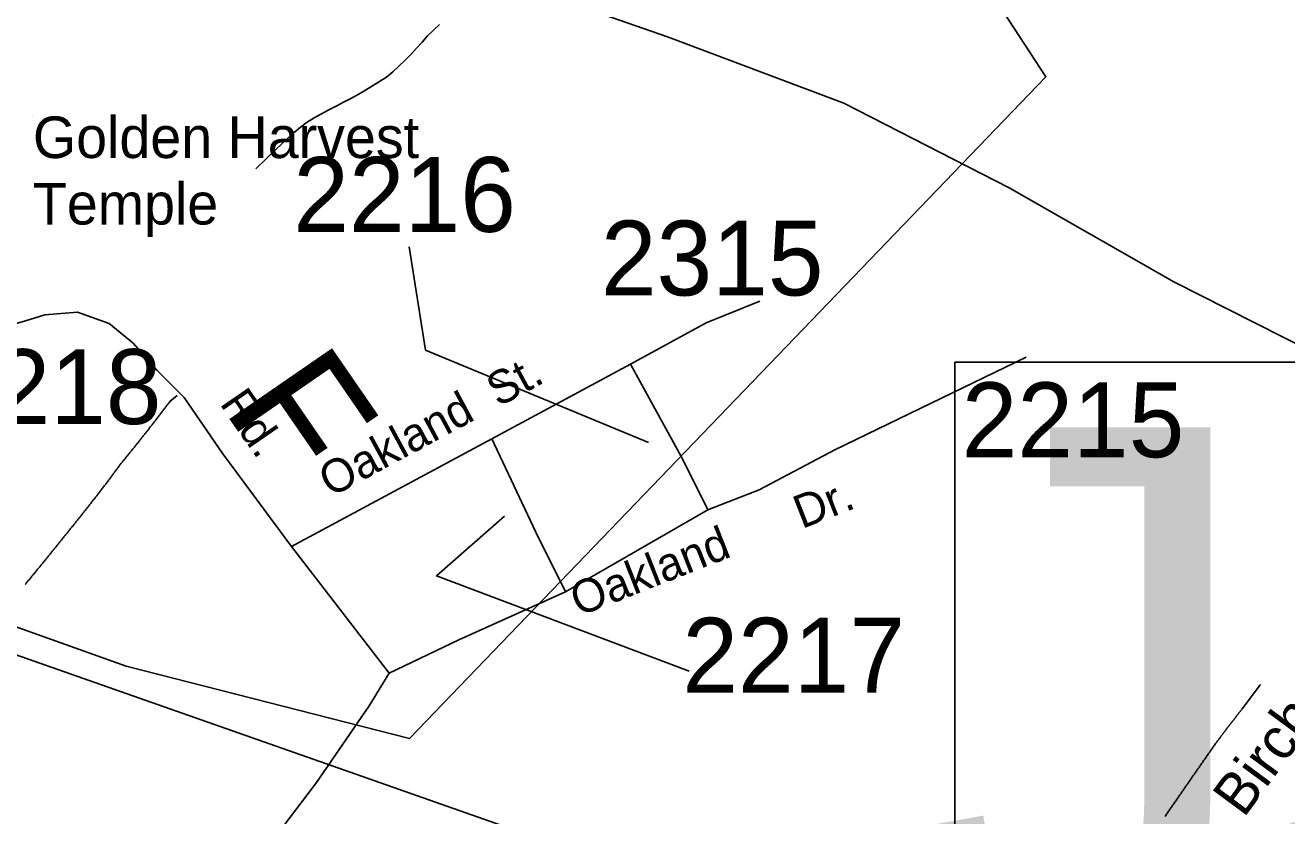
# Model space of a CAD drawing. Extents: x 1268485 to 1426702, y 514839 to 616766.
# Drawn here: x 1369750 to 1372239, y 561360 to 562920 of the extents above; entities that cross this region are included whole.
import ezdxf

# ---------------------------------------------------------------- set-up
doc = ezdxf.new("R2010")
doc.units = 0
for name, color, linetype in [('Old_Level_10', 7, 'Continuous'), ('Old_Level_11', 7, 'Continuous'), ('Old_Level_22', 7, 'Continuous'), ('Old_Level_32', 7, 'Continuous'), ('Old_Level_35', 7, 'Continuous'), ('Old_Level_4', 7, 'Continuous'), ('Old_Level_44', 7, 'Continuous'), ('Old_Level_48', 7, 'Continuous'), ('Old_Level_49', 7, 'Continuous'), ('Old_Level_56', 7, 'Continuous'), ('Old_Level_62', 7, 'Continuous'), ('Old_Level_8', 7, 'Continuous')]:
    doc.layers.add(name, color=color, linetype=linetype)

msp = doc.modelspace()

# ---------------------------------------------------------------- linework, layer by layer
at = {"layer": 'Old_Level_11'}
for points in [[(1370507.735, 562482.658), (1370539.925, 562278.65), (1370979.856, 562096.116)], [(1371060.332, 561645.151), (1370561.385, 561833.053), (1370695.51, 561951.163)]]:
    msp.add_lwpolyline(points, dxfattribs=at)
at = {"layer": 'Old_Level_22'}
msp.add_line((1369765.163, 562739.802), (1369765.163, 562739.802), dxfattribs=at)
at = {"layer": 'Old_Level_32'}
for p, q in [((1370670.415, 562103.998), (1370944.19, 562251.272)), ((1370275.534, 561891.272), (1370670.415, 562103.998)), ((1370816.036, 561801.733), (1371097.216, 561963.279)), ((1370468.345, 561641.476), (1370275.534, 561891.272))]:
    msp.add_line(p, q, dxfattribs=at)
for points in [[(1370944.19, 562251.272), (1371093.429, 562332.431), (1371199.538, 562375.475)], [(1370275.534, 561891.272), (1370140.231, 562074.086), (1370063.72, 562185.096), (1370009.815, 562239.035), (1369962.866, 562292.626), (1369915.916, 562331.253), (1369853.316, 562353.873), (1369788.978, 562348.653), (1369750.722, 562336.473), (1369542.688, 562275.852), (1369334.99, 562236.474), (1369304.381, 562229.911), (1369282.519, 562229.911), (1369164.144, 562265.657)], [(1370944.19, 562251.272), (1371047.544, 562062.687), (1371097.216, 561963.279)], [(1371097.216, 561963.279), (1371198.274, 562002.919), (1371347.44, 562081.813), (1371725.2, 562265.141)], [(1370816.036, 561801.733), (1370757.893, 561919.206), (1370670.415, 562103.998)], [(1370468.345, 561641.476), (1370605.898, 561706.854), (1370816.036, 561801.733)], [(1370330.792, 561434.325), (1370429.011, 561576.468), (1370468.345, 561641.476)], [(1369917.596, 560863.697), (1370008.154, 560987.967), (1370180.758, 561235.308), (1370324.548, 561425.289), (1370330.792, 561434.325)]]:
    msp.add_lwpolyline(points, dxfattribs=at)
at = {"layer": 'Old_Level_35'}
for p, q in [((1370049.549, 562189.299), (1370035.4, 562177.303)), ((1372151.538, 561570.861), (1372187.627, 561618.894))]:
    msp.add_line(p, q, dxfattribs=at)
for points in [[(1370035.4, 562177.303), (1370034.477, 562176.073), (1370033.452, 562174.791), (1370032.632, 562173.56), (1370031.607, 562172.33), (1370030.787, 562171.049), (1370029.761, 562169.819), (1370028.839, 562168.588), (1370027.916, 562167.306), (1370026.891, 562166.076), (1370025.968, 562164.795), (1370025.045, 562163.615), (1370024.122, 562162.385), (1370023.097, 562161.104), (1370022.277, 562159.874), (1370021.252, 562158.643), (1370020.329, 562157.361), (1370019.406, 562156.183), (1370018.381, 562154.952), (1370017.458, 562153.67), (1370016.535, 562152.44), (1370015.613, 562151.21), (1370014.587, 562149.929), (1370013.665, 562148.749), (1370012.742, 562147.519), (1370011.717, 562146.238), (1370010.896, 562145.007), (1370009.871, 562143.828), (1370008.846, 562142.547), (1370008.026, 562141.316), (1370007, 562140.086), (1370006.078, 562138.856), (1370005.155, 562137.625), (1370004.13, 562136.395), (1370003.207, 562135.113), (1370002.284, 562133.934), (1370001.259, 562132.704), (1370000.336, 562131.422), (1369999.414, 562130.244), (1369998.388, 562129.013), (1369997.466, 562127.731), (1369996.543, 562126.553), (1369995.518, 562125.322), (1369994.595, 562124.04), (1369993.672, 562122.862), (1369992.647, 562121.631), (1369991.622, 562120.401), (1369990.801, 562119.171), (1369989.776, 562117.94), (1369988.751, 562116.761), (1369987.828, 562115.48), (1369986.905, 562114.249), (1369985.88, 562113.07), (1369984.855, 562111.789), (1369984.035, 562110.609), (1369983.009, 562109.379), (1369981.984, 562108.149), (1369980.959, 562106.918), (1369980.139, 562105.688), (1369979.113, 562104.509), (1369978.088, 562103.228), (1369977.165, 562102.049), (1369976.243, 562100.819), (1369975.217, 562099.639), (1369974.295, 562098.358), (1369973.269, 562097.178), (1369972.347, 562095.948), (1369971.424, 562094.77), (1369970.399, 562093.488), (1369969.373, 562092.309), (1369968.348, 562091.079), (1369967.528, 562089.899), (1369966.503, 562088.618), (1369965.477, 562087.438), (1369964.452, 562086.208), (1369963.529, 562084.978), (1369962.504, 562083.799), (1369961.581, 562082.569), (1369960.659, 562081.389), (1369959.633, 562080.108), (1369958.608, 562078.929), (1369957.583, 562077.75), (1369956.66, 562076.52), (1369955.635, 562075.29), (1369954.712, 562074.059), (1369953.789, 562072.88), (1369952.764, 562071.701), (1369951.739, 562070.419), (1369950.714, 562069.241), (1369949.791, 562068.061), (1369948.766, 562066.831), (1369947.74, 562065.6), (1369946.92, 562064.422), (1369945.895, 562063.191), (1369944.87, 562062.012), (1369943.844, 562060.833), (1369942.922, 562059.603), (1369941.896, 562058.373), (1369940.871, 562057.193), (1369939.846, 562056.015)], [(1369939.846, 562056.015), (1369938.923, 562054.682), (1369938, 562053.4), (1369936.975, 562052.067), (1369935.95, 562050.734), (1369935.13, 562049.504), (1369934.104, 562048.171), (1369933.079, 562046.89), (1369932.156, 562045.557), (1369931.234, 562044.275), (1369930.208, 562042.942), (1369929.286, 562041.712), (1369928.26, 562040.379), (1369927.338, 562039.046), (1369926.415, 562037.765), (1369925.39, 562036.483), (1369924.364, 562035.202), (1369923.544, 562033.869), (1369922.519, 562032.587), (1369921.494, 562031.306), (1369920.468, 562030.024), (1369919.546, 562028.691), (1369918.623, 562027.461), (1369917.598, 562026.128), (1369916.675, 562024.795), (1369915.65, 562023.514), (1369914.625, 562022.232), (1369913.599, 562020.951), (1369912.779, 562019.618), (1369911.754, 562018.388), (1369910.729, 562017.055), (1369909.703, 562015.773), (1369908.781, 562014.492), (1369907.755, 562013.21), (1369906.833, 562011.928), (1369905.91, 562010.646), (1369904.885, 562009.314), (1369903.859, 562008.083), (1369902.834, 562006.75), (1369901.911, 562005.52), (1369900.886, 562004.187), (1369899.861, 562002.855), (1369899.041, 562001.624), (1369898.015, 562000.291), (1369896.99, 561999.061), (1369895.965, 561997.728), (1369895.042, 561996.498), (1369894.017, 561995.165), (1369892.992, 561993.935), (1369891.966, 561992.602), (1369891.044, 561991.372), (1369890.018, 561990.039), (1369888.993, 561988.808), (1369887.968, 561987.476), (1369887.045, 561986.245), (1369886.02, 561984.912), (1369884.994, 561983.682), (1369883.969, 561982.401), (1369883.046, 561981.119), (1369882.124, 561979.838), (1369881.098, 561978.556), (1369880.176, 561977.326), (1369879.15, 561975.993), (1369878.125, 561974.762), (1369877.1, 561973.43), (1369876.075, 561972.199), (1369875.152, 561970.918), (1369874.127, 561969.636), (1369873.101, 561968.355), (1369871.974, 561967.073), (1369871.051, 561965.792), (1369870.026, 561964.561), (1369869, 561963.229), (1369867.975, 561961.998), (1369866.95, 561960.768), (1369866.027, 561959.435), (1369865.002, 561958.205), (1369863.977, 561956.923), (1369862.951, 561955.693), (1369862.029, 561954.36), (1369861.003, 561953.129), (1369859.978, 561951.899), (1369858.953, 561950.566), (1369858.03, 561949.336), (1369857.005, 561948.055), (1369855.877, 561946.824), (1369854.852, 561945.492), (1369853.827, 561944.261), (1369852.904, 561942.979), (1369851.879, 561941.749), (1369850.853, 561940.519), (1369849.828, 561939.186), (1369848.905, 561937.956), (1369847.778, 561936.674), (1369846.752, 561935.444), (1369845.727, 561934.214), (1369844.702, 561932.881), (1369843.779, 561931.651), (1369842.754, 561930.369), (1369841.728, 561929.138)], [(1369841.728, 561929.138), (1369840.601, 561927.857), (1369839.575, 561926.627), (1369838.653, 561925.294), (1369837.627, 561924.064), (1369836.602, 561922.833), (1369835.577, 561921.551), (1369834.654, 561920.321), (1369833.629, 561919.04), (1369832.604, 561917.81), (1369831.578, 561916.477), (1369830.656, 561915.246), (1369829.528, 561914.016), (1369828.503, 561912.734), (1369827.477, 561911.504), (1369826.452, 561910.273), (1369825.529, 561908.992), (1369824.504, 561907.71), (1369823.479, 561906.429), (1369822.454, 561905.199), (1369821.531, 561903.917), (1369820.403, 561902.687), (1369819.378, 561901.456), (1369818.353, 561900.175), (1369817.327, 561898.945), (1369816.405, 561897.663), (1369815.379, 561896.382), (1369814.354, 561895.151), (1369813.329, 561893.869), (1369812.201, 561892.639), (1369811.278, 561891.358), (1369810.253, 561890.128), (1369809.228, 561888.897), (1369808.202, 561887.615), (1369807.28, 561886.385), (1369806.254, 561885.104), (1369805.127, 561883.873), (1369804.101, 561882.643), (1369803.076, 561881.31), (1369802.153, 561880.08), (1369801.128, 561878.798), (1369800.103, 561877.568), (1369799.078, 561876.337), (1369797.95, 561875.056), (1369797.027, 561873.826), (1369796.002, 561872.544), (1369794.977, 561871.314), (1369793.951, 561870.083), (1369793.029, 561868.802), (1369791.901, 561867.572), (1369790.876, 561866.29), (1369789.85, 561865.06), (1369788.825, 561863.829), (1369787.902, 561862.548), (1369786.877, 561861.318), (1369785.749, 561860.087), (1369784.724, 561858.805), (1369783.801, 561857.575), (1369782.776, 561856.294), (1369781.751, 561855.064), (1369780.623, 561853.833), (1369779.598, 561852.551), (1369778.675, 561851.321), (1369777.65, 561850.04), (1369776.624, 561848.81), (1369775.599, 561847.579), (1369774.471, 561846.297), (1369773.549, 561845.067), (1369772.523, 561843.837), (1369771.498, 561842.555), (1369770.473, 561841.325), (1369769.345, 561840.043), (1369768.422, 561838.813), (1369767.397, 561837.583), (1369766.372, 561836.301), (1369765.347, 561835.071), (1369764.219, 561833.789), (1369763.296, 561832.559), (1369762.271, 561831.328), (1369761.246, 561830.047), (1369760.118, 561828.817), (1369759.093, 561827.587), (1369758.17, 561826.305), (1369757.145, 561825.074), (1369756.119, 561823.793), (1369754.991, 561822.563), (1369753.966, 561821.333), (1369753.043, 561820.051), (1369752.018, 561818.82), (1369750.89, 561817.539), (1369749.865, 561816.309)], [(1372099.865, 561503.758), (1372100.377, 561504.425), (1372100.89, 561505.142), (1372101.402, 561505.808), (1372101.915, 561506.526), (1372102.325, 561507.193), (1372103.043, 561507.859), (1372103.453, 561508.576), (1372103.966, 561509.243), (1372104.478, 561509.961), (1372104.991, 561510.627), (1372105.503, 561511.294), (1372106.016, 561512.011), (1372106.529, 561512.627), (1372107.041, 561513.293), (1372107.657, 561514.01), (1372108.169, 561514.677), (1372108.579, 561515.395), (1372109.092, 561516.061), (1372109.605, 561516.728), (1372110.117, 561517.445), (1372110.63, 561518.111), (1372111.142, 561518.829), (1372111.758, 561519.496), (1372112.27, 561520.214), (1372112.783, 561520.88), (1372113.295, 561521.546), (1372113.706, 561522.212), (1372114.218, 561522.879), (1372114.731, 561523.545), (1372115.243, 561524.263), (1372115.859, 561524.93), (1372116.371, 561525.647), (1372116.884, 561526.313), (1372117.397, 561526.98), (1372117.909, 561527.698), (1372118.422, 561528.364), (1372118.832, 561528.979), (1372119.55, 561529.697), (1372119.96, 561530.364), (1372120.472, 561531.081), (1372120.985, 561531.747), (1372121.498, 561532.414), (1372122.01, 561533.132), (1372122.625, 561533.798), (1372123.138, 561534.413), (1372123.651, 561535.131), (1372124.163, 561535.798), (1372124.676, 561536.515), (1372125.086, 561537.181), (1372125.701, 561537.899), (1372126.214, 561538.514), (1372126.726, 561539.181), (1372127.239, 561539.899), (1372127.752, 561540.565), (1372128.264, 561541.231), (1372128.879, 561541.949), (1372129.392, 561542.615), (1372129.905, 561543.23), (1372130.417, 561543.948), (1372130.827, 561544.615), (1372131.545, 561545.332), (1372131.955, 561545.998), (1372132.468, 561546.614), (1372132.98, 561547.331), (1372133.493, 561547.998), (1372134.108, 561548.664), (1372134.621, 561549.382), (1372135.134, 561549.997), (1372135.646, 561550.664), (1372136.159, 561551.381), (1372136.774, 561552.048), (1372137.287, 561552.765), (1372137.799, 561553.38), (1372138.209, 561554.047), (1372138.722, 561554.765), (1372139.337, 561555.431), (1372139.85, 561556.149), (1372140.362, 561556.764), (1372140.875, 561557.431), (1372141.388, 561558.148), (1372142.003, 561558.814), (1372142.515, 561559.429), (1372143.028, 561560.147), (1372143.541, 561560.814), (1372144.156, 561561.48), (1372144.668, 561562.147), (1372145.079, 561562.813), (1372145.591, 561563.48), (1372146.206, 561564.197), (1372146.719, 561564.812), (1372147.232, 561565.478), (1372147.744, 561566.196), (1372148.359, 561566.863), (1372148.872, 561567.478), (1372149.385, 561568.196), (1372149.897, 561568.862), (1372150.512, 561569.579), (1372151.025, 561570.195), (1372151.538, 561570.861)], [(1371999.287, 561358.581), (1372000.209, 561360.016), (1372001.235, 561361.503), (1372002.26, 561362.939), (1372003.285, 561364.425), (1372004.208, 561365.86), (1372005.233, 561367.398), (1372006.258, 561368.833), (1372007.284, 561370.321), (1372008.206, 561371.756), (1372009.334, 561373.242), (1372010.359, 561374.729), (1372011.385, 561376.164), (1372012.41, 561377.702), (1372013.333, 561379.138), (1372014.358, 561380.624), (1372015.383, 561382.059), (1372016.408, 561383.546), (1372017.331, 561384.982), (1372018.459, 561386.52), (1372019.484, 561387.955), (1372020.509, 561389.441), (1372021.535, 561390.877), (1372022.457, 561392.364), (1372023.483, 561393.799), (1372024.508, 561395.337), (1372025.533, 561396.772), (1372026.456, 561398.208), (1372027.584, 561399.694), (1372028.609, 561401.129), (1372029.634, 561402.616), (1372030.659, 561404.052), (1372031.582, 561405.538), (1372032.607, 561407.025), (1372033.633, 561408.511), (1372034.658, 561409.946), (1372035.786, 561411.433), (1372036.709, 561412.869), (1372037.734, 561414.355), (1372038.759, 561415.79), (1372039.784, 561417.328), (1372040.707, 561418.764), (1372041.732, 561420.251), (1372042.758, 561421.686), (1372043.885, 561423.172), (1372044.911, 561424.608), (1372045.833, 561426.146), (1372046.859, 561427.581), (1372047.884, 561429.068), (1372048.909, 561430.503), (1372049.832, 561431.939), (1372050.96, 561433.425), (1372051.985, 561434.86), (1372053.01, 561436.398), (1372054.035, 561437.833), (1372054.958, 561439.321), (1372055.983, 561440.756), (1372057.009, 561442.242), (1372058.136, 561443.677), (1372059.162, 561445.165), (1372060.084, 561446.651), (1372061.11, 561448.138), (1372062.135, 561449.573), (1372063.16, 561451.009), (1372064.083, 561452.495), (1372065.211, 561453.93), (1372066.236, 561455.417), (1372067.261, 561456.852), (1372068.287, 561458.39), (1372069.209, 561459.826), (1372070.235, 561461.312), (1372071.26, 561462.747), (1372072.388, 561464.183), (1372073.413, 561465.67), (1372074.336, 561467.105), (1372075.361, 561468.643), (1372076.386, 561470.078), (1372077.411, 561471.565), (1372078.539, 561473), (1372079.462, 561474.487), (1372080.487, 561475.922), (1372081.512, 561477.358), (1372082.538, 561478.896), (1372083.46, 561480.331), (1372084.486, 561481.817), (1372085.613, 561483.253), (1372086.639, 561484.74), (1372087.664, 561486.175), (1372088.587, 561487.61), (1372089.612, 561489.148), (1372090.637, 561490.584), (1372091.765, 561492.07), (1372092.79, 561493.505), (1372093.713, 561494.992), (1372094.738, 561496.428), (1372095.764, 561497.863), (1372096.891, 561499.401), (1372097.917, 561500.836), (1372098.839, 561502.322), (1372099.865, 561503.758)]]:
    msp.add_lwpolyline(points, dxfattribs=at)
at = {"layer": 'Old_Level_4'}
msp.add_lwpolyline([(1371584.455, 562255.041), (1374552.681, 562255.041), (1374552.681, 561038.055), (1371584.455, 561038.055), (1371584.455, 562255.041)], dxfattribs=at)
at = {"layer": 'Old_Level_44'}
msp.add_lwpolyline([(1364636.174, 563464.21), (1364926.015, 563365.375), (1367523.922, 562452.893), (1368511.863, 562105.791), (1370355.794, 561458.185), (1371289.089, 561130.307), (1372448.351, 560725.022)], dxfattribs=at)
at = {"layer": 'Old_Level_48'}
msp.add_lwpolyline([(1370995.721, 563995.712), (1371763.714, 562818.051), (1370508.106, 561512.249), (1369949.191, 561655.154), (1369359.136, 561865.53)], dxfattribs=at)
at = {"layer": 'Old_Level_49'}
msp.add_lwpolyline([(1370995.721, 563995.712), (1371763.714, 562818.051), (1370508.106, 561512.249), (1369949.191, 561655.154), (1369359.136, 561865.53)], dxfattribs=at)
at = {"layer": 'Old_Level_56'}
msp.add_lwpolyline([(1373570.495, 560966.443), (1372337.38, 562250.863), (1372016.625, 562413.744), (1371691.809, 562599.181), (1371365.397, 562766.083), (1371017.223, 562896.702), (1370371.652, 563121.657), (1369358.543, 566658.578), (1367834.266, 567007.802)], dxfattribs=at)
at = {"layer": 'Old_Level_62'}
for points in [[(1370567.715, 562921.437), (1370555.72, 562910.21), (1370544.032, 562898.676), (1370532.959, 562886.578)], [(1370532.959, 562886.578), (1370522.091, 562874.275), (1370510.916, 562862.228), (1370499.331, 562850.591), (1370487.54, 562839.057), (1370475.442, 562827.882), (1370463.036, 562817.321), (1370421.308, 562791.742), (1370407.16, 562783.437), (1370392.806, 562775.593), (1370378.247, 562767.904), (1370363.689, 562760.317), (1370349.13, 562752.73), (1370334.674, 562744.99), (1370320.32, 562736.993), (1370306.274, 562728.586), (1370293.048, 562718.896), (1370280.54, 562708.234), (1370268.339, 562697.263), (1370256.344, 562686.037), (1370244.451, 562674.708), (1370204.773, 562636.517)]]:
    msp.add_lwpolyline(points, dxfattribs=at)

# ---------------------------------------------------------------- texts
at = {"layer": 'Old_Level_10'}
msp.add_text('Birch St', height=82.0208, rotation=53.530383, dxfattribs=at).set_placement((1372154.283, 561353.88))
at = {"layer": 'Old_Level_11'}
for s, height, rotation, p in [('Oakland  St.', 65.61666, 28.311792, (1370352.692, 561987.445)), ('Rd. ', 65.6167, 304.575647, (1370132.489, 562173.362)), ('Oakland      Dr.', 65.61666, 21.417947, (1370842.08, 561752.667))]:
    msp.add_text(s, height=height, rotation=rotation, dxfattribs=at).set_placement(p)
at = {"layer": 'Old_Level_22'}
for s, height, p in [('Golden Harvest', 82.02083, (1369765.163, 562657.781)), ('Temple', 82.0208, (1369765.163, 562526.548))]:
    msp.add_text(s, height=height, dxfattribs=at).set_placement(p)
msp.add_text('F', height=246.062, rotation=304.575647, dxfattribs=at).set_placement((1370137.525, 562165.062))
at = {"layer": 'Old_Level_4'}
msp.add_text('J315', height=1049.8646, dxfattribs=at).set_placement((1371490.552, 561076.276))
at = {"layer": 'Old_Level_8'}
for s, p in [('2216', (1370279.053, 562512.122)), ('2315', (1370885.959, 562386.612)), ('2218', (1369579.745, 562132.89)), ('2215', (1371598.06, 562067.38)), ('2217', (1371046.881, 561602.859))]:
    msp.add_text(s, height=147.6375, dxfattribs=at).set_placement(p)

doc.saveas('drawing.dxf')
